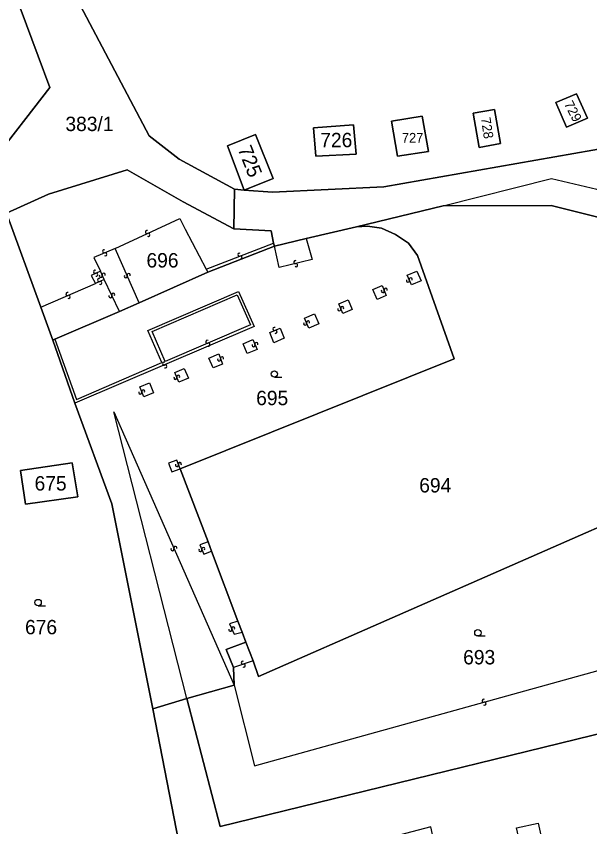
# Model space of a CAD drawing. Extents: x -600309 to -598967, y -1161267 to -1160292.
# Drawn here: x -599654.2 to -599586.3, y -1160977.1 to -1160881.2 of the extents above; entities that cross this region are included whole.
import ezdxf

# ---------------------------------------------------------------- set-up
doc = ezdxf.new("R2010")
doc.units = 0
for name, color, linetype in [('Level 1', 7, 'Continuous'), ('Level 13', 7, 'Continuous'), ('Level 3', 7, 'Continuous'), ('Level 4', 7, 'Continuous'), ('Level 5', 7, 'Continuous'), ('Level 60', 7, 'Continuous')]:
    doc.layers.add(name, color=color, linetype=linetype)

msp = doc.modelspace()

# ---------------------------------------------------------------- linework, layer by layer
at = {"layer": 'Level 1'}
for points in [[(-599657.18, -1160898.57), (-599650.25, -1160889.64), (-599691.72, -1160778.4), (-599703.3, -1160769.87)], [(-599647.95, -1160873.89), (-599648.13, -1160877.1), (-599638.48, -1160895.36), (-599634.95, -1160898.11), (-599628.39, -1160901.69)], [(-599590.34, -1160891.4), (-599587.89, -1160890.4), (-599586.6, -1160893.28), (-599589.08, -1160894.33), (-599590.34, -1160891.4)], [(-599600.15, -1160892.68), (-599597.62, -1160892.25), (-599596.88, -1160896.29), (-599599.44, -1160896.75), (-599600.15, -1160892.68)], [(-599609.82, -1160893.61), (-599606.17, -1160893.05), (-599605.44, -1160897.2), (-599609.09, -1160897.78), (-599609.82, -1160893.61)], [(-599619.03, -1160894.43), (-599614.29, -1160894.05), (-599613.98, -1160897.53), (-599618.75, -1160897.78), (-599619.03, -1160894.43)], [(-599627.26, -1160901.81), (-599629.23, -1160896.54), (-599625.9, -1160895.19), (-599623.8, -1160900.4), (-599627.26, -1160901.81)], [(-599627.26, -1160901.81), (-599623.88, -1160902.01), (-599610.7, -1160901.38), (-599579.23, -1160895.89)], [(-599628.47, -1160906.35), (-599634.46, -1160903.18), (-599641.11, -1160899.38), (-599650.41, -1160902.28), (-599655.36, -1160904.51)], [(-599628.47, -1160906.35), (-599628.39, -1160901.69)], [(-599628.39, -1160901.69), (-599627.26, -1160901.81)], [(-599613.95, -1160906.13), (-599603.7, -1160903.64)], [(-599603.7, -1160903.64), (-599590.9, -1160903.6), (-599584.9, -1160905.11), (-599582.1, -1160908.78), (-599578.94, -1160929.75)], [(-599655.36, -1160904.51), (-599651.32, -1160915.63)], [(-599634.82, -1160934.77), (-599602.39, -1160921.75), (-599606.74, -1160909.54), (-599607.78, -1160908.07), (-599609.31, -1160907.02), (-599610.98, -1160906.27), (-599612.63, -1160906.07), (-599613.95, -1160906.13)], [(-599628.47, -1160906.35), (-599624.04, -1160906.6), (-599623.77, -1160908.05)], [(-599619.89, -1160907.52), (-599613.95, -1160906.13)], [(-599623.66, -1160908.41), (-599619.89, -1160907.52)], [(-599631.53, -1160911.51), (-599623.66, -1160908.41)], [(-599623.77, -1160908.05), (-599623.66, -1160908.41)], [(-599639.66, -1160915.13), (-599631.53, -1160911.51)], [(-599651.32, -1160915.63), (-599649.9, -1160919.55)], [(-599642, -1160916.14), (-599639.66, -1160915.13)], [(-599649.64, -1160919.44), (-599642, -1160916.14)], [(-599649.9, -1160919.55), (-599649.64, -1160919.44)], [(-599649.9, -1160919.55), (-599647.27, -1160927.01)], [(-599647.27, -1160927.01), (-599642.92, -1160938.92), (-599638.07, -1160963.16)], [(-599653.72, -1160934.95), (-599647.6, -1160934.06), (-599646.94, -1160938.06), (-599653.14, -1160938.96), (-599653.72, -1160934.95)], [(-599631.51, -1160943.39), (-599634.82, -1160934.77)], [(-599626.19, -1160957.49), (-599625.56, -1160959.35), (-599578.08, -1160938.49)], [(-599631.09, -1160944.51), (-599631.51, -1160943.39)], [(-599628, -1160952.78), (-599631.09, -1160944.51)], [(-599627.49, -1160954.09), (-599628, -1160952.78)], [(-599627.04, -1160955.29), (-599627.49, -1160954.09)], [(-599628.51, -1160958.26), (-599629.37, -1160956.12), (-599627.04, -1160955.29)], [(-599627.04, -1160955.29), (-599626.19, -1160957.49)], [(-599628.43, -1160960.35), (-599628.51, -1160958.26)], [(-599634.03, -1160961.92), (-599628.43, -1160960.35)], [(-599638.07, -1160963.16), (-599634.03, -1160961.92)], [(-599634.03, -1160961.92), (-599630.1, -1160977.09), (-599570.78, -1160962.58)], [(-599638.07, -1160963.16), (-599633.85, -1160984.67)]]:
    msp.add_lwpolyline(points, dxfattribs=at)
at = {"layer": 'Level 13'}
for centre, start, end in [((-599638.756, -1160906.742), 62.20484, 294.30284), ((-599638.603, -1160907.077), 241.99039, 114.58039), ((-599643.831, -1160909.04), 60.16451, 292.75451), ((-599643.689, -1160909.38), 240.37896, 112.47696), ((-599627.805, -1160909.427), 58.61281, 290.7108), ((-599627.674, -1160909.772), 238.39835, 110.98835), ((-599621.183, -1160910.301), 50.88219, 283.47219), ((-599621.098, -1160910.66), 231.09665, 103.19464), ((-599644.888, -1160911.453), 62.45966, 295.04966), ((-599644.733, -1160911.787), 242.67411, 114.77211), ((-599643.871, -1160911.787), 330.90777, 203.49777), ((-599640.911, -1160911.827), 330.92266, 203.51266), ((-599644.418, -1160912.433), 62.60003, 295.19003), ((-599644.21, -1160911.933), 151.12223, 23.22023), ((-599644.262, -1160912.767), 242.81448, 114.91248), ((-599641.249, -1160911.973), 151.13711, 23.23511), ((-599607.861, -1160912.489), 149.92361, 22.02161), ((-599607.52, -1160912.35), 329.70915, 202.29915), ((-599610.83, -1160913.73), 149.88238, 22.47238), ((-599610.489, -1160913.59), 330.09684, 202.19483), ((-599648.151, -1160914.07), 60.62474, 292.72274), ((-599648.008, -1160914.409), 240.41029, 113.00029), ((-599643.077, -1160914.328), 153.08269, 25.18068), ((-599642.744, -1160914.171), 332.86823, 205.45823), ((-599615.64, -1160915.75), 329.88238, 202.47238), ((-599615.981, -1160915.89), 150.09684, 22.19483), ((-599620.021, -1160917.589), 149.9926, 22.09059), ((-599619.68, -1160917.45), 329.77814, 202.36814), ((-599623.67, -1160918.219), 60.12371, 292.22171), ((-599623.53, -1160918.56), 239.90925, 112.49925), ((-599631.612, -1160919.731), 60.46611, 293.05611), ((-599631.469, -1160920.07), 240.68056, 112.77856), ((-599626.13, -1160920.13), 149.88238, 22.47238), ((-599625.789, -1160919.99), 330.09684, 202.19483), ((-599636.732, -1160922.31), 60.31121, 292.90121), ((-599630.203, -1160921.833), 147.45004, 20.04004), ((-599629.856, -1160921.708), 327.6645, 199.7625), ((-599636.589, -1160922.65), 240.52566, 112.62366), ((-599635.381, -1160924), 150.2726, 22.3706), ((-599635.04, -1160923.859), 330.05814, 202.64814), ((-599639.531, -1160925.728), 149.67894, 21.77694), ((-599639.189, -1160925.591), 329.46448, 202.05448), ((-599635.193, -1160934.315), 148.41024, 20.50824), ((-599634.848, -1160934.185), 328.19579, 200.78579), ((-599635.729, -1160944.264), 150.95113, 23.54113), ((-599635.391, -1160944.117), 331.16558, 203.26358), ((-599632.422, -1160944.377), 148.60601, 21.19601), ((-599632.078, -1160944.244), 328.82047, 200.91847), ((-599628.878, -1160953.805), 151.60223, 24.19223), ((-599628.541, -1160953.655), 331.81669, 203.91469), ((-599627.407, -1160957.705), 55.51911, 288.10911), ((-599627.294, -1160958.056), 235.73356, 107.83156), ((-599598.888, -1160962.192), 52.905, 285.003), ((-599598.791, -1160962.548), 232.69055, 105.28055)]:
    msp.add_arc(centre, 0.184, start, end, dxfattribs=at)
at = {"layer": 'Level 3'}
for points in [[(-599603.7, -1160903.64), (-599590.88, -1160900.42), (-599585.5, -1160901.67), (-599580.47, -1160904.89), (-599570.44, -1160933.94), (-599577.81, -1160933.97)], [(-599642.5, -1160908.68), (-599634.85, -1160905.14), (-599634.22, -1160906.39), (-599631.72, -1160911.14)], [(-599619.89, -1160907.52), (-599619.2, -1160910.01), (-599623.09, -1160910.96), (-599623.66, -1160908.41)], [(-599642.5, -1160908.68), (-599645.02, -1160909.75), (-599644.26, -1160911.36)], [(-599639.66, -1160915.13), (-599642.5, -1160908.68)], [(-599631.72, -1160911.14), (-599623.77, -1160908.05)], [(-599644.26, -1160911.36), (-599645.36, -1160911.88), (-599644.85, -1160912.85)], [(-599643.82, -1160912.36), (-599644.26, -1160911.36)], [(-599631.72, -1160911.14), (-599631.53, -1160911.51)], [(-599607.93, -1160911.83), (-599606.79, -1160911.36), (-599606.29, -1160912.53), (-599607.44, -1160913.01), (-599607.93, -1160911.83)], [(-599643.82, -1160912.36), (-599644.85, -1160912.85)], [(-599642, -1160916.14), (-599643.82, -1160912.36)], [(-599651.32, -1160915.63), (-599644.85, -1160912.85)], [(-599612, -1160913.54), (-599610.91, -1160913.08), (-599610.42, -1160914.25), (-599611.51, -1160914.71), (-599612, -1160913.54)], [(-599649.64, -1160919.44), (-599647.08, -1160926.55), (-599636.98, -1160922.18), (-599638.64, -1160918.38), (-599627.9, -1160913.8), (-599626.06, -1160917.94), (-599647.27, -1160927.01)], [(-599638.14, -1160918.53), (-599628.06, -1160914.18), (-599626.48, -1160917.72), (-599636.6, -1160922.08), (-599638.14, -1160918.53)], [(-599616.05, -1160915.23), (-599614.93, -1160914.76), (-599614.44, -1160915.93), (-599615.56, -1160916.4), (-599616.05, -1160915.23)], [(-599620.1, -1160916.92), (-599618.91, -1160916.43), (-599618.42, -1160917.6), (-599619.6, -1160918.12), (-599620.1, -1160916.92)], [(-599624.22, -1160918.65), (-599622.98, -1160918.13), (-599622.49, -1160919.3), (-599623.72, -1160919.84), (-599624.22, -1160918.65)], [(-599627.36, -1160919.96), (-599626.21, -1160919.48), (-599625.72, -1160920.65), (-599626.87, -1160921.13), (-599627.36, -1160919.96)], [(-599631.41, -1160921.66), (-599630.25, -1160921.17), (-599629.81, -1160922.36), (-599630.92, -1160922.82), (-599631.41, -1160921.66)], [(-599635.45, -1160923.35), (-599634.33, -1160922.88), (-599633.84, -1160924.04), (-599634.96, -1160924.51), (-599635.45, -1160923.35)], [(-599639.6, -1160925.08), (-599638.45, -1160924.6), (-599637.96, -1160925.76), (-599639.12, -1160926.25), (-599639.6, -1160925.08)], [(-599634.03, -1160961.92), (-599642.68, -1160928.03), (-599628.43, -1160960.35)], [(-599634.82, -1160934.77), (-599635.22, -1160933.73), (-599636.19, -1160934.1), (-599635.79, -1160935.13), (-599634.82, -1160934.77)], [(-599628.43, -1160960.35), (-599626.01, -1160969.92), (-599571.68, -1160954.82), (-599575.67, -1160941.56)], [(-599631.51, -1160943.39), (-599632.47, -1160943.75), (-599632.03, -1160944.87), (-599631.09, -1160944.51)], [(-599628, -1160952.78), (-599628.98, -1160953.12), (-599628.43, -1160954.33), (-599627.49, -1160954.09)], [(-599626.19, -1160957.49), (-599628.51, -1160958.26)], [(-599595, -1160977.25), (-599592.43, -1160976.7), (-599591.62, -1160980.45), (-599594.13, -1160980.99), (-599595, -1160977.25)]]:
    msp.add_lwpolyline(points, dxfattribs=at)
at = {"layer": 'Level 5'}
for p, q in [((-599623.67, -1160923.91), (-599622.795, -1160923.91)), ((-599651.63, -1160950.96), (-599650.755, -1160950.96)), ((-599599.58, -1160954.54), (-599598.705, -1160954.54))]:
    msp.add_line(p, q, dxfattribs=at)
for centre in [(-599623.67, -1160923.535), (-599651.63, -1160950.585), (-599599.58, -1160954.165)]:
    msp.add_circle(centre, 0.375, dxfattribs=at)
at = {"layer": 'Level 60'}
for points in [[(-599650.25, -1160889.64), (-599657.18, -1160898.57), (-599703.3, -1160769.87), (-599691.72, -1160778.4)], [(-599587.89, -1160890.4), (-599590.34, -1160891.4), (-599589.08, -1160894.33), (-599586.6, -1160893.28)], [(-599590.34, -1160891.4), (-599587.89, -1160890.4), (-599586.6, -1160893.28), (-599589.08, -1160894.33)], [(-599597.62, -1160892.25), (-599600.15, -1160892.68), (-599599.44, -1160896.75), (-599596.88, -1160896.29)], [(-599600.15, -1160892.68), (-599597.62, -1160892.25), (-599596.88, -1160896.29), (-599599.44, -1160896.75)], [(-599606.17, -1160893.05), (-599609.82, -1160893.61), (-599609.09, -1160897.78), (-599605.44, -1160897.2)], [(-599609.82, -1160893.61), (-599606.17, -1160893.05), (-599605.44, -1160897.2), (-599609.09, -1160897.78)], [(-599614.29, -1160894.05), (-599619.03, -1160894.43), (-599618.75, -1160897.78), (-599613.98, -1160897.53)], [(-599619.03, -1160894.43), (-599614.29, -1160894.05), (-599613.98, -1160897.53), (-599618.75, -1160897.78)], [(-599629.23, -1160896.54), (-599625.9, -1160895.19), (-599623.8, -1160900.4), (-599627.26, -1160901.81)], [(-599651.32, -1160915.63), (-599655.36, -1160904.51), (-599650.41, -1160902.28), (-599641.11, -1160899.38), (-599634.46, -1160903.18), (-599628.47, -1160906.35), (-599624.04, -1160906.6), (-599623.77, -1160908.05), (-599623.66, -1160908.41), (-599631.53, -1160911.51), (-599639.66, -1160915.13), (-599642, -1160916.14), (-599649.64, -1160919.44), (-599649.9, -1160919.55)], [(-599626.19, -1160957.49), (-599627.04, -1160955.29), (-599627.49, -1160954.09), (-599628, -1160952.78), (-599631.09, -1160944.51), (-599631.51, -1160943.39), (-599634.82, -1160934.77), (-599602.39, -1160921.75), (-599606.74, -1160909.54), (-599607.78, -1160908.07), (-599609.31, -1160907.02), (-599610.98, -1160906.27), (-599612.63, -1160906.07), (-599613.95, -1160906.13), (-599603.7, -1160903.64), (-599590.9, -1160903.6), (-599584.9, -1160905.11), (-599582.1, -1160908.78), (-599578.94, -1160929.75), (-599578.2, -1160933.98), (-599576.9, -1160937.73), (-599576.93, -1160938.08), (-599578.08, -1160938.49), (-599625.56, -1160959.35)], [(-599662.48, -1160939.64), (-599669.65, -1160908.63), (-599655.36, -1160904.51), (-599651.32, -1160915.63), (-599649.9, -1160919.55), (-599647.27, -1160927.01), (-599642.92, -1160938.92), (-599638.07, -1160963.16), (-599633.85, -1160984.67), (-599655.69, -1160986.26)], [(-599647.27, -1160927.01), (-599649.9, -1160919.55), (-599649.64, -1160919.44), (-599642, -1160916.14), (-599639.66, -1160915.13), (-599631.53, -1160911.51), (-599623.66, -1160908.41), (-599619.89, -1160907.52), (-599613.95, -1160906.13), (-599612.63, -1160906.07), (-599610.98, -1160906.27), (-599609.31, -1160907.02), (-599607.78, -1160908.07), (-599606.74, -1160909.54), (-599602.39, -1160921.75), (-599634.82, -1160934.77), (-599631.51, -1160943.39), (-599631.09, -1160944.51), (-599628, -1160952.78), (-599627.49, -1160954.09), (-599627.04, -1160955.29), (-599629.37, -1160956.12), (-599628.51, -1160958.26), (-599628.43, -1160960.35), (-599634.03, -1160961.92), (-599638.07, -1160963.16), (-599642.92, -1160938.92)], [(-599653.72, -1160934.95), (-599647.6, -1160934.06), (-599646.94, -1160938.06), (-599653.14, -1160938.96)], [(-599647.6, -1160934.06), (-599653.72, -1160934.95), (-599653.14, -1160938.96), (-599646.94, -1160938.06)], [(-599630.1, -1160977.09), (-599634.03, -1160961.92), (-599628.43, -1160960.35), (-599628.51, -1160958.26), (-599629.37, -1160956.12), (-599627.04, -1160955.29), (-599626.19, -1160957.49), (-599625.56, -1160959.35), (-599578.08, -1160938.49), (-599576.93, -1160938.08), (-599576.9, -1160937.73), (-599576.62, -1160937.63), (-599566.95, -1160941.53), (-599566.3, -1160944.61), (-599563.61, -1160944.23), (-599562.75, -1160950.25), (-599565.04, -1160950.54), (-599562.84, -1160960.63), (-599567.91, -1160961.97), (-599568.04, -1160961.36), (-599570.9, -1160962.27), (-599570.78, -1160962.58)]]:
    msp.add_lwpolyline(points, close=True, dxfattribs=at)
for points in [[(-599648.13, -1160877.1), (-599638.48, -1160895.36), (-599634.95, -1160898.11), (-599628.39, -1160901.69), (-599628.47, -1160906.35), (-599634.46, -1160903.18), (-599641.11, -1160899.38), (-599650.41, -1160902.28), (-599655.36, -1160904.51), (-599656.29, -1160901.23), (-599657.18, -1160898.57), (-599650.25, -1160889.64), (-599691.72, -1160778.4)], [(-599485.56, -1160874.64), (-599479.62, -1160886.55), (-599478.75, -1160888.22), (-599488.46, -1160888.93), (-599521.99, -1160890.39), (-599539.93, -1160891.17), (-599547.45, -1160892.09), (-599545.11, -1160890.17), (-599548.78, -1160886.13), (-599551.17, -1160888.12), (-599547.45, -1160892.09), (-599579.23, -1160895.89), (-599610.7, -1160901.38), (-599623.88, -1160902.01), (-599627.26, -1160901.81), (-599623.8, -1160900.4), (-599625.9, -1160895.19), (-599629.23, -1160896.54), (-599627.26, -1160901.81), (-599628.39, -1160901.69), (-599634.95, -1160898.11), (-599638.48, -1160895.36), (-599648.13, -1160877.1)], [(-599584.9, -1160905.11), (-599590.9, -1160903.6), (-599603.7, -1160903.64), (-599613.95, -1160906.13), (-599619.89, -1160907.52), (-599623.66, -1160908.41), (-599623.77, -1160908.05), (-599624.04, -1160906.6), (-599628.47, -1160906.35), (-599628.39, -1160901.69), (-599627.26, -1160901.81), (-599623.88, -1160902.01), (-599610.7, -1160901.38), (-599579.23, -1160895.89)], [(-599512.52, -1160979.46), (-599599.9, -1161001.22), (-599605.16, -1160977.14), (-599619.23, -1160980.84), (-599633.85, -1160984.67), (-599638.07, -1160963.16), (-599634.03, -1160961.92), (-599630.1, -1160977.09), (-599570.78, -1160962.58)]]:
    msp.add_lwpolyline(points, dxfattribs=at)

# ---------------------------------------------------------------- texts
at = {"layer": 'Level 4'}
for s, height, rotation, p in [('729', 1.14, 297.43974, (-599589.409, -1160891.582)), ('728', 1.14, 278.56449, (-599599.226, -1160893.262)), ('725', 1.7, 291.57129, (-599628.03, -1160896.911))]:
    msp.add_text(s, height=height, rotation=rotation, dxfattribs=at).set_placement(p)
for s, height, p in [('383/1', 1.7, (-599648.4, -1160894.8)), ('726', 1.7, (-599618.234, -1160896.71)), ('727', 1.14, (-599608.576, -1160896.16)), ('696', 1.7, (-599638.804, -1160910.94)), ('695', 1.7, (-599625.82, -1160927.23)), ('675', 1.7, (-599652.05, -1160937.33)), ('694', 1.7, (-599606.52, -1160937.56)), ('676', 1.7, (-599653.18, -1160954.34)), ('693', 1.7, (-599601.32, -1160957.9))]:
    msp.add_text(s, height=height, dxfattribs=at).set_placement(p)

doc.saveas('drawing.dxf')
